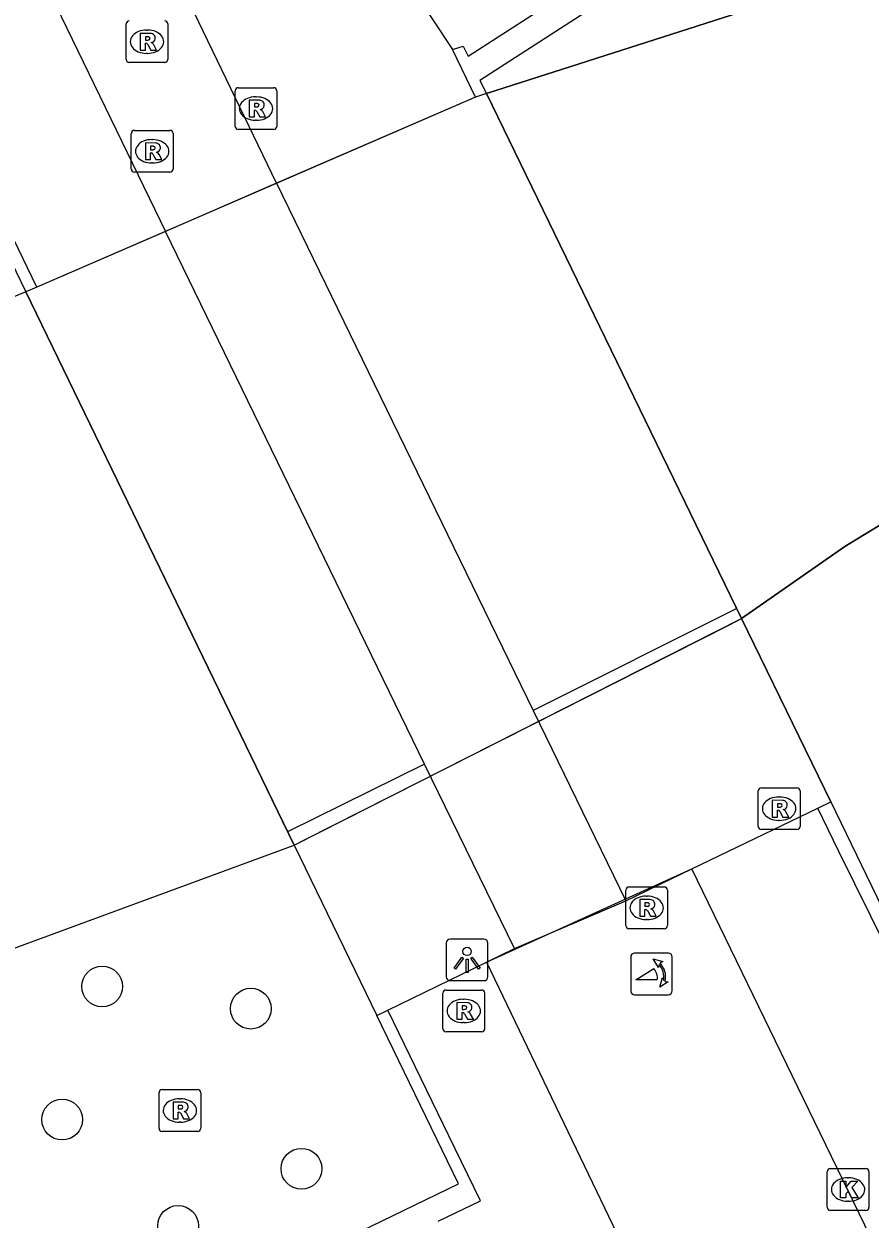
# Model space of a CAD drawing. Extents: x 161087 to 161922, y 382574 to 383873.
# Drawn here: x 161673.48 to 161693.76, y 382891.75 to 382920.38 of the extents above; entities that cross this region are included whole.
import ezdxf

# ---------------------------------------------------------------- set-up
doc = ezdxf.new("R2010")
doc.units = 0
for name, color, linetype in [('IMGEO_Boom', 7, 'Continuous'), ('IMGEO_Dek', 7, 'Continuous'), ('IMGEO_Groenvoorziening', 7, 'Continuous'), ('IMGEO_Hek', 7, 'Continuous'), ('IMGEO_Kolk', 7, 'Continuous'), ('IMGEO_Lichtpunt', 7, 'Continuous'), ('IMGEO_Muur', 7, 'Continuous'), ('IMGEO_Poller', 7, 'Continuous'), ('IMGEO_Rijbaan_lokaal_open', 7, 'Continuous'), ('IMGEO_Rioolput', 7, 'Continuous'), ('IMGEO_Voetgangersgebied_gesloten', 7, 'Continuous'), ('IMGEO_Voetgangersgebied_open', 7, 'Continuous'), ('IMGEO_Voetpad_open', 7, 'Continuous'), ('IMGEO_Walbescherming', 7, 'Continuous'), ('IMGEO_Waterloop', 7, 'Continuous')]:
    doc.layers.add(name, color=color, linetype=linetype)

msp = doc.modelspace()

# ---------------------------------------------------------------- linework, layer by layer
at = {"layer": 'IMGEO_Boom'}
for centre in [(161675.351, 382897.321), (161678.915, 382896.79), (161674.392, 382894.133), (161680.128, 382892.955), (161677.171, 382891.584)]:
    msp.add_circle(centre, 0.489, dxfattribs=at)
at = {"layer": 'IMGEO_Dek'}
msp.add_lwpolyline([(161684.56, 382918.709), (161684.3, 382918.626), (161673.789, 382914.075), (161673.522, 382913.959), (161679.954, 382900.706), (161680.217, 382900.839), (161690.39, 382905.987), (161690.678, 382906.133)], close=True, dxfattribs=at)
at = {"layer": 'IMGEO_Groenvoorziening'}
for points in [[(161690.678, 382906.133), (161692.813, 382901.743)], [(161679.954, 382900.706), (161681.935, 382896.625)]]:
    msp.add_lwpolyline(points, dxfattribs=at)
at = {"layer": 'IMGEO_Hek'}
for points in [[(161684.56, 382918.709), (161690.678, 382906.133)], [(161679.954, 382900.706), (161673.522, 382913.959)]]:
    msp.add_lwpolyline(points, dxfattribs=at)
at = {"layer": 'IMGEO_Kolk'}
for p, q in [((161692.729, 382892.031), (161692.729, 382892.883)), ((161692.804, 382892.957), (161693.656, 382892.957)), ((161693.73, 382892.883), (161693.73, 382892.031)), ((161693.217, 382892.737), (161693.242, 382892.737)), ((161693.24, 382892.177), (161693.215, 382892.177)), ((161693.656, 382891.957), (161692.804, 382891.957))]:
    msp.add_line(p, q, dxfattribs=at)
for points in [[(161692.729, 382892.031), (161692.729, 382892.883)], [(161692.804, 382892.957), (161693.656, 382892.957)], [(161693.73, 382892.883), (161693.73, 382892.031)], [(161693.05, 382892.657), (161693.173, 382892.657), (161693.173, 382892.506), (161693.303, 382892.657), (161693.467, 382892.657), (161693.321, 382892.506), (161693.474, 382892.257), (161693.322, 382892.257), (161693.237, 382892.421), (161693.173, 382892.354), (161693.173, 382892.257), (161693.05, 382892.257), (161693.05, 382892.657)], [(161693.656, 382891.957), (161692.804, 382891.957)]]:
    msp.add_lwpolyline(points, dxfattribs=at)
for centre, start, end in [((161692.806, 382892.881), 91.552, 178.448), ((161692.806, 382892.881), 91.552, 178.448), ((161693.654, 382892.881), 1.552, 88.448), ((161693.654, 382892.881), 1.552, 88.448), ((161692.806, 382892.033), 181.552, 268.448), ((161692.806, 382892.033), 181.552, 268.448), ((161693.654, 382892.033), 271.552, 358.448), ((161693.654, 382892.033), 271.552, 358.448)]:
    msp.add_arc(centre, 0.0765, start, end, dxfattribs=at)
for centre, major_axis, ratio, start_param, end_param in [((161693.216, 382892.457), (-0.387, 0.002), 0.722429, 4.712389, 7.853982), ((161693.241, 382892.457), (-0.39, 0.002), 0.717154, 1.570796, 4.712389)]:
    msp.add_ellipse(centre, major_axis=major_axis, ratio=ratio, start_param=start_param, end_param=end_param, dxfattribs=at)
at = {"layer": 'IMGEO_Lichtpunt'}
for p, q in [((161683.599, 382898.362), (161683.599, 382897.555)), ((161683.599, 382898.362), (161683.599, 382897.555)), ((161684.501, 382898.457), (161683.693, 382898.457)), ((161684.501, 382898.457), (161683.693, 382898.457)), ((161684.595, 382897.555), (161684.595, 382898.362)), ((161684.595, 382897.555), (161684.595, 382898.362)), ((161683.693, 382897.461), (161684.501, 382897.461)), ((161683.693, 382897.461), (161684.501, 382897.461))]:
    msp.add_line(p, q, dxfattribs=at)
for points in [[(161683.973, 382898.026), (161684.012, 382897.998), (161683.824, 382897.736), (161683.786, 382897.763), (161683.973, 382898.026)], [(161684.185, 382897.998), (161684.223, 382898.025), (161684.41, 382897.763), (161684.371, 382897.735), (161684.185, 382897.998)], [(161684.075, 382897.978), (161684.122, 382897.978), (161684.122, 382897.656), (161684.075, 382897.656), (161684.075, 382897.978)]]:
    msp.add_lwpolyline(points, dxfattribs=at)
msp.add_circle((161684.098, 382898.16), 0.0994, dxfattribs=at)
for centre, start, end in [((161683.693, 382898.362), 90, 180), ((161683.693, 382898.362), 90, 180), ((161684.501, 382898.362), 0, 90), ((161684.501, 382898.362), 0, 90), ((161683.693, 382897.555), 180, 270), ((161683.693, 382897.555), 180, 270), ((161684.501, 382897.555), 270, 0), ((161684.501, 382897.555), 270, 360)]:
    msp.add_arc(centre, 0.0946, start, end, dxfattribs=at)
at = {"layer": 'IMGEO_Muur'}
for points in [[(161683.751, 382919.765), (161684.007, 382919.846), (161684.124, 382919.605), (161692.853, 382925.234), (161726.106, 382957.452), (161726.799, 382959.834), (161730.734, 382964.893), (161739.867, 382984.771), (161740.681, 382986.664), (161757.921, 383030.385)], [(161758.426, 383029.994), (161740.45, 382984.512), (161731.348, 382964.654), (161727.347, 382959.466), (161726.694, 382957.106), (161693.352, 382924.798), (161684.407, 382919.024), (161684.56, 382918.709)], [(161692.813, 382901.743), (161694.905, 382897.444), (161724.049, 382922.13), (161735.799, 382926.263), (161738.292, 382928.48), (161779.031, 383002.768), (161780.109, 383012.719)], [(161673.789, 382914.075), (161671.027, 382919.762)], [(161684.3, 382918.626), (161683.751, 382919.765)], [(161684.56, 382918.709), (161684.3, 382918.626)], [(161671.286, 382918.566), (161673.522, 382913.959)], [(161673.789, 382914.075), (161673.522, 382913.959)], [(161692.506, 382901.594), (161692.813, 382901.743)], [(161694.929, 382896.679), (161693.006, 382900.556), (161692.628, 382901.342), (161692.506, 382901.594)], [(161673.428, 382887.521), (161683.892, 382892.594), (161681.935, 382896.625)], [(161681.935, 382896.625), (161682.201, 382896.755)], [(161683.406, 382891.702), (161684.418, 382892.19), (161683.663, 382893.744), (161682.201, 382896.755)]]:
    msp.add_lwpolyline(points, dxfattribs=at)
at = {"layer": 'IMGEO_Poller'}
for p, q in [((161688.02, 382898.026), (161688.02, 382897.219)), ((161688.02, 382898.026), (161688.02, 382897.219)), ((161688.922, 382898.121), (161688.114, 382898.121)), ((161688.922, 382898.121), (161688.114, 382898.121)), ((161689.016, 382897.219), (161689.016, 382898.026)), ((161689.016, 382897.219), (161689.016, 382898.026)), ((161688.114, 382897.124), (161688.922, 382897.124)), ((161688.114, 382897.124), (161688.922, 382897.124))]:
    msp.add_line(p, q, dxfattribs=at)
for points in [[(161688.655, 382897.477), (161688.142, 382897.477), (161688.572, 382897.752)], [(161688.699, 382897.85), (161688.687, 382897.777), (161688.562, 382897.982)], [(161688.562, 382897.982), (161688.793, 382897.916), (161688.722, 382897.884)], [(161688.715, 382897.305), (161688.781, 382897.536), (161688.811, 382897.468)], [(161688.847, 382897.441), (161688.919, 382897.43), (161688.715, 382897.305)]]:
    msp.add_lwpolyline(points, dxfattribs=at)
for centre, radius, start, end in [((161688.114, 382898.026), 0.0946, 90, 180), ((161688.114, 382898.026), 0.0946, 90, 180), ((161688.922, 382898.026), 0.0946, 0, 90), ((161688.922, 382898.026), 0.0946, 0, 90), ((161688.327, 382897.527), 0.332, 351.3247, 42.4854), ((161688.341, 382897.537), 0.476, 351.7527, 41.1691), ((161688.341, 382897.537), 0.516, 349.3569, 42.2912), ((161688.114, 382897.219), 0.0946, 180, 270), ((161688.114, 382897.219), 0.0946, 180, 270), ((161688.922, 382897.219), 0.0946, 270, 0), ((161688.922, 382897.219), 0.0946, 270, 0)]:
    msp.add_arc(centre, radius, start, end, dxfattribs=at)
at = {"layer": 'IMGEO_Rijbaan_lokaal_open'}
for points in [[(161684.567, 382897.904), (161689.486, 382900.139)], [(161694.702, 382889.401), (161689.486, 382900.139)], [(161684.567, 382897.904), (161689.639, 382887.346), (161690.172, 382886.194)]]:
    msp.add_lwpolyline(points, dxfattribs=at)
at = {"layer": 'IMGEO_Rioolput'}
for p, q in [((161675.925, 382919.526), (161675.925, 382920.378)), ((161676.926, 382920.378), (161676.926, 382919.526)), ((161676.413, 382920.232), (161676.438, 382920.232)), ((161676.436, 382919.672), (161676.411, 382919.672)), ((161676.852, 382919.452), (161676, 382919.452)), ((161678.538, 382917.924), (161678.538, 382918.776)), ((161678.613, 382918.85), (161679.465, 382918.85)), ((161679.026, 382918.63), (161679.051, 382918.63)), ((161679.539, 382918.776), (161679.539, 382917.924)), ((161679.049, 382918.07), (161679.024, 382918.07)), ((161676.05, 382916.901), (161676.05, 382917.753)), ((161676.125, 382917.827), (161676.977, 382917.827)), ((161677.051, 382917.753), (161677.051, 382916.901)), ((161679.465, 382917.85), (161678.613, 382917.85)), ((161676.538, 382917.607), (161676.563, 382917.607)), ((161676.561, 382917.047), (161676.536, 382917.047)), ((161676.977, 382916.827), (161676.125, 382916.827)), ((161691.077, 382901.154), (161691.077, 382902.006)), ((161691.152, 382902.08), (161692.004, 382902.08)), ((161692.078, 382902.006), (161692.078, 382901.154)), ((161691.565, 382901.86), (161691.59, 382901.86)), ((161691.588, 382901.3), (161691.563, 382901.3)), ((161692.004, 382901.08), (161691.152, 382901.08)), ((161687.976, 382899.704), (161688.828, 382899.704)), ((161687.901, 382898.778), (161687.901, 382899.63)), ((161688.389, 382899.484), (161688.414, 382899.484)), ((161688.902, 382899.63), (161688.902, 382898.778)), ((161688.412, 382898.924), (161688.387, 382898.924)), ((161688.828, 382898.704), (161687.976, 382898.704)), ((161683.518, 382896.309), (161683.518, 382897.161)), ((161683.593, 382897.235), (161684.445, 382897.235)), ((161684.519, 382897.161), (161684.519, 382896.309)), ((161684.006, 382897.015), (161684.031, 382897.015)), ((161684.029, 382896.455), (161684.004, 382896.455)), ((161684.445, 382896.235), (161683.593, 382896.235)), ((161676.789, 382894.85), (161677.641, 382894.85)), ((161676.714, 382893.924), (161676.714, 382894.776)), ((161677.202, 382894.63), (161677.227, 382894.63)), ((161677.715, 382894.776), (161677.715, 382893.924)), ((161677.225, 382894.07), (161677.2, 382894.07)), ((161677.641, 382893.85), (161676.789, 382893.85))]:
    msp.add_line(p, q, dxfattribs=at)
for points in [[(161675.925, 382919.526), (161675.925, 382920.378)], [(161676.926, 382920.378), (161676.926, 382919.526)], [(161676.514, 382920.15), (161676.262, 382920.152), (161676.262, 382919.752)], [(161676.44, 382920.071), (161676.386, 382920.071), (161676.386, 382919.99)], [(161676.262, 382919.752), (161676.386, 382919.752), (161676.386, 382919.914), (161676.397, 382919.914)], [(161676.386, 382919.99), (161676.438, 382919.99)], [(161676.444, 382919.885), (161676.515, 382919.752), (161676.655, 382919.752), (161676.59, 382919.878)], [(161676.852, 382919.452), (161676, 382919.452)], [(161678.538, 382917.924), (161678.538, 382918.776)], [(161678.613, 382918.85), (161679.465, 382918.85)], [(161679.539, 382918.776), (161679.539, 382917.924)], [(161679.127, 382918.548), (161678.875, 382918.55), (161678.875, 382918.15)], [(161678.875, 382918.15), (161678.999, 382918.15), (161678.999, 382918.312), (161679.01, 382918.312)], [(161679.053, 382918.469), (161678.999, 382918.469), (161678.999, 382918.388)], [(161678.999, 382918.388), (161679.051, 382918.388)], [(161679.057, 382918.283), (161679.128, 382918.15), (161679.268, 382918.15), (161679.203, 382918.276)], [(161676.05, 382916.901), (161676.05, 382917.753)], [(161676.125, 382917.827), (161676.977, 382917.827)], [(161677.051, 382917.753), (161677.051, 382916.901)], [(161679.465, 382917.85), (161678.613, 382917.85)], [(161676.639, 382917.525), (161676.387, 382917.527), (161676.387, 382917.127)], [(161676.387, 382917.127), (161676.511, 382917.127), (161676.511, 382917.289), (161676.522, 382917.289)], [(161676.565, 382917.446), (161676.511, 382917.446), (161676.511, 382917.365)], [(161676.511, 382917.365), (161676.563, 382917.365)], [(161676.569, 382917.26), (161676.64, 382917.127), (161676.78, 382917.127), (161676.715, 382917.253)], [(161676.977, 382916.827), (161676.125, 382916.827)], [(161691.077, 382901.154), (161691.077, 382902.006)], [(161691.152, 382902.08), (161692.004, 382902.08)], [(161692.078, 382902.006), (161692.078, 382901.154)], [(161691.666, 382901.778), (161691.414, 382901.78), (161691.414, 382901.38)], [(161691.414, 382901.38), (161691.538, 382901.38), (161691.538, 382901.542), (161691.549, 382901.542)], [(161691.592, 382901.699), (161691.538, 382901.699), (161691.538, 382901.618)], [(161691.538, 382901.618), (161691.59, 382901.618)], [(161691.596, 382901.513), (161691.667, 382901.38), (161691.807, 382901.38), (161691.742, 382901.506)], [(161692.004, 382901.08), (161691.152, 382901.08)], [(161687.976, 382899.704), (161688.828, 382899.704)], [(161687.901, 382898.778), (161687.901, 382899.63)], [(161688.902, 382899.63), (161688.902, 382898.778)], [(161688.49, 382899.402), (161688.238, 382899.404), (161688.238, 382899.004)], [(161688.238, 382899.004), (161688.362, 382899.004), (161688.362, 382899.166), (161688.373, 382899.166)], [(161688.416, 382899.323), (161688.362, 382899.323), (161688.362, 382899.242)], [(161688.362, 382899.242), (161688.414, 382899.242)], [(161688.42, 382899.137), (161688.491, 382899.004), (161688.631, 382899.004), (161688.566, 382899.13)], [(161688.828, 382898.704), (161687.976, 382898.704)], [(161683.518, 382896.309), (161683.518, 382897.161)], [(161683.593, 382897.235), (161684.445, 382897.235)], [(161684.519, 382897.161), (161684.519, 382896.309)], [(161684.107, 382896.933), (161683.855, 382896.935), (161683.855, 382896.535)], [(161684.033, 382896.854), (161683.979, 382896.854), (161683.979, 382896.773)], [(161683.855, 382896.535), (161683.979, 382896.535), (161683.979, 382896.697), (161683.99, 382896.697)], [(161683.979, 382896.773), (161684.031, 382896.773)], [(161684.037, 382896.668), (161684.108, 382896.535), (161684.248, 382896.535), (161684.183, 382896.661)], [(161684.445, 382896.235), (161683.593, 382896.235)], [(161676.789, 382894.85), (161677.641, 382894.85)], [(161676.714, 382893.924), (161676.714, 382894.776)], [(161677.303, 382894.548), (161677.051, 382894.55), (161677.051, 382894.15)], [(161677.715, 382894.776), (161677.715, 382893.924)], [(161677.051, 382894.15), (161677.175, 382894.15), (161677.175, 382894.312), (161677.186, 382894.312)], [(161677.229, 382894.469), (161677.175, 382894.469), (161677.175, 382894.388)], [(161677.175, 382894.388), (161677.227, 382894.388)], [(161677.233, 382894.283), (161677.304, 382894.15), (161677.444, 382894.15), (161677.379, 382894.276)], [(161677.641, 382893.85), (161676.789, 382893.85)]]:
    msp.add_lwpolyline(points, dxfattribs=at)
for centre, radius, start, end in [((161676.002, 382920.376), 0.0765, 91.552, 178.448), ((161676.002, 382920.376), 0.0765, 91.552, 178.448), ((161676.85, 382920.376), 0.0765, 1.552, 88.448), ((161676.85, 382920.376), 0.0765, 1.552, 88.448), ((161676.446, 382919.975), 0.0964, 77.0061, 93.1865), ((161676.46, 382920.032), 0.0378, 276.6634, 79.6772), ((161676.513, 382920.04), 0.109, 350.3612, 89.416), ((161676.396, 382919.861), 0.0533, 26.0293, 88.6989), ((161676.422, 382920.179), 0.19, 274.7715, 282.9687), ((161676.511, 382920.04), 0.112, 277.5842, 350.9817), ((161676.495, 382919.825), 0.108, 29.5134, 73.7905), ((161676.002, 382919.528), 0.0765, 181.552, 268.448), ((161676.002, 382919.528), 0.0765, 181.552, 268.448), ((161676.85, 382919.528), 0.0765, 271.552, 358.448), ((161676.85, 382919.528), 0.0765, 271.552, 358.448), ((161678.615, 382918.774), 0.0765, 91.552, 178.448), ((161678.615, 382918.774), 0.0765, 91.552, 178.448), ((161679.463, 382918.774), 0.0765, 1.552, 88.448), ((161679.463, 382918.774), 0.0765, 1.552, 88.448), ((161679.009, 382918.259), 0.0533, 26.0293, 88.6989), ((161679.035, 382918.577), 0.19, 274.7715, 282.9687), ((161679.059, 382918.373), 0.0964, 77.0061, 93.1865), ((161679.073, 382918.43), 0.0378, 276.6634, 79.6772), ((161679.126, 382918.438), 0.109, 350.3612, 89.416), ((161679.124, 382918.438), 0.112, 277.5842, 350.9817), ((161679.108, 382918.223), 0.108, 29.5134, 73.7905), ((161676.127, 382917.751), 0.0765, 91.552, 178.448), ((161676.127, 382917.751), 0.0765, 91.552, 178.448), ((161676.975, 382917.751), 0.0765, 1.552, 88.448), ((161676.975, 382917.751), 0.0765, 1.552, 88.448), ((161678.615, 382917.926), 0.0765, 181.552, 268.448), ((161678.615, 382917.926), 0.0765, 181.552, 268.448), ((161679.463, 382917.926), 0.0765, 271.552, 358.448), ((161679.463, 382917.926), 0.0765, 271.552, 358.448), ((161676.638, 382917.415), 0.109, 350.3612, 89.416), ((161676.521, 382917.236), 0.0533, 26.0293, 88.6989), ((161676.547, 382917.554), 0.19, 274.7715, 282.9687), ((161676.571, 382917.35), 0.0964, 77.0061, 93.1865), ((161676.585, 382917.407), 0.0378, 276.6634, 79.6772), ((161676.636, 382917.415), 0.112, 277.5842, 350.9817), ((161676.62, 382917.2), 0.108, 29.5134, 73.7905), ((161676.127, 382916.903), 0.0765, 181.552, 268.448), ((161676.127, 382916.903), 0.0765, 181.552, 268.448), ((161676.975, 382916.903), 0.0765, 271.552, 358.448), ((161676.975, 382916.903), 0.0765, 271.552, 358.448), ((161691.154, 382902.004), 0.0765, 91.552, 178.448), ((161691.154, 382902.004), 0.0765, 91.552, 178.448), ((161692.002, 382902.004), 0.0765, 1.552, 88.448), ((161692.002, 382902.004), 0.0765, 1.552, 88.448), ((161691.665, 382901.668), 0.109, 350.3612, 89.416), ((161691.548, 382901.489), 0.0533, 26.0293, 88.6989), ((161691.574, 382901.807), 0.19, 274.7715, 282.9687), ((161691.598, 382901.603), 0.0964, 77.0061, 93.1865), ((161691.612, 382901.66), 0.0378, 276.6634, 79.6772), ((161691.663, 382901.668), 0.112, 277.5842, 350.9817), ((161691.647, 382901.453), 0.108, 29.5134, 73.7905), ((161691.154, 382901.156), 0.0765, 181.552, 268.448), ((161691.154, 382901.156), 0.0765, 181.552, 268.448), ((161692.002, 382901.156), 0.0765, 271.552, 358.448), ((161692.002, 382901.156), 0.0765, 271.552, 358.448), ((161687.978, 382899.628), 0.0765, 91.552, 178.448), ((161687.978, 382899.628), 0.0765, 91.552, 178.448), ((161688.826, 382899.628), 0.0765, 1.552, 88.448), ((161688.826, 382899.628), 0.0765, 1.552, 88.448), ((161688.372, 382899.113), 0.0533, 26.0293, 88.6989), ((161688.398, 382899.431), 0.19, 274.7715, 282.9687), ((161688.422, 382899.227), 0.0964, 77.0061, 93.1865), ((161688.436, 382899.284), 0.0378, 276.6634, 79.6772), ((161688.489, 382899.292), 0.109, 350.3612, 89.416), ((161688.487, 382899.292), 0.112, 277.5842, 350.9817), ((161688.471, 382899.077), 0.108, 29.5134, 73.7905), ((161687.978, 382898.78), 0.0765, 181.552, 268.448), ((161687.978, 382898.78), 0.0765, 181.552, 268.448), ((161688.826, 382898.78), 0.0765, 271.552, 358.448), ((161688.826, 382898.78), 0.0765, 271.552, 358.448), ((161683.595, 382897.159), 0.0765, 91.552, 178.448), ((161683.595, 382897.159), 0.0765, 91.552, 178.448), ((161684.443, 382897.159), 0.0765, 1.552, 88.448), ((161684.443, 382897.159), 0.0765, 1.552, 88.448), ((161684.039, 382896.758), 0.0964, 77.0061, 93.1865), ((161684.053, 382896.815), 0.0378, 276.6634, 79.6772), ((161684.106, 382896.823), 0.109, 350.3612, 89.416), ((161683.989, 382896.644), 0.0533, 26.0293, 88.6989), ((161684.015, 382896.962), 0.19, 274.7715, 282.9687), ((161684.104, 382896.823), 0.112, 277.5842, 350.9817), ((161684.088, 382896.608), 0.108, 29.5134, 73.7905), ((161683.595, 382896.311), 0.0765, 181.552, 268.448), ((161683.595, 382896.311), 0.0765, 181.552, 268.448), ((161684.443, 382896.311), 0.0765, 271.552, 358.448), ((161684.443, 382896.311), 0.0765, 271.552, 358.448), ((161676.791, 382894.774), 0.0765, 91.552, 178.448), ((161676.791, 382894.774), 0.0765, 91.552, 178.448), ((161677.639, 382894.774), 0.0765, 1.552, 88.448), ((161677.639, 382894.774), 0.0765, 1.552, 88.448), ((161677.185, 382894.259), 0.0533, 26.0293, 88.6989), ((161677.211, 382894.577), 0.19, 274.7715, 282.9687), ((161677.235, 382894.373), 0.0964, 77.0061, 93.1865), ((161677.249, 382894.43), 0.0378, 276.6634, 79.6772), ((161677.302, 382894.438), 0.109, 350.3612, 89.416), ((161677.3, 382894.438), 0.112, 277.5842, 350.9817), ((161677.284, 382894.223), 0.108, 29.5134, 73.7905), ((161676.791, 382893.926), 0.0765, 181.552, 268.448), ((161676.791, 382893.926), 0.0765, 181.552, 268.448), ((161677.639, 382893.926), 0.0765, 271.552, 358.448), ((161677.639, 382893.926), 0.0765, 271.552, 358.448)]:
    msp.add_arc(centre, radius, start, end, dxfattribs=at)
for centre, major_axis, ratio, start_param, end_param in [((161676.412, 382919.952), (-0.387, 0.002), 0.722429, 4.712389, 7.853982), ((161676.437, 382919.952), (-0.39, 0.002), 0.717154, 1.570796, 4.712389), ((161679.025, 382918.35), (-0.387, 0.002), 0.722429, 4.712389, 7.853982), ((161679.05, 382918.35), (-0.39, 0.002), 0.717154, 1.570796, 4.712389), ((161676.537, 382917.327), (-0.387, 0.002), 0.722429, 4.712389, 7.853982), ((161676.562, 382917.327), (-0.39, 0.002), 0.717154, 1.570796, 4.712389), ((161691.564, 382901.58), (-0.387, 0.002), 0.722429, 4.712389, 7.853982), ((161691.589, 382901.58), (-0.39, 0.002), 0.717154, 1.570796, 4.712389), ((161688.388, 382899.204), (-0.387, 0.002), 0.722429, 4.712389, 7.853982), ((161688.413, 382899.204), (-0.39, 0.002), 0.717154, 1.570796, 4.712389), ((161684.005, 382896.735), (-0.387, 0.002), 0.722429, 4.712389, 7.853982), ((161684.03, 382896.735), (-0.39, 0.002), 0.717154, 1.570796, 4.712389), ((161677.201, 382894.35), (-0.387, 0.002), 0.722429, 4.712389, 7.853982), ((161677.226, 382894.35), (-0.39, 0.002), 0.717154, 1.570796, 4.712389)]:
    msp.add_ellipse(centre, major_axis=major_axis, ratio=ratio, start_param=start_param, end_param=end_param, dxfattribs=at)
at = {"layer": 'IMGEO_Voetgangersgebied_gesloten'}
for points in [[(161679.531, 382916.561), (161661.239, 382954.441), (161646.183, 382986.769)], [(161660.568, 382948.962), (161676.869, 382915.408)], [(161690.56, 382906.376), (161684.56, 382918.709), (161684.3, 382918.626), (161679.531, 382916.561)], [(161679.531, 382916.561), (161676.869, 382915.408)], [(161679.531, 382916.561), (161676.869, 382915.408)], [(161679.531, 382916.561), (161685.685, 382903.934)], [(161676.869, 382915.408), (161673.789, 382914.075), (161673.522, 382913.959), (161679.797, 382901.029)], [(161683.08, 382902.65), (161676.869, 382915.408)], [(161690.56, 382906.376), (161685.685, 382903.934)], [(161685.685, 382903.934), (161687.903, 382899.376)], [(161683.08, 382902.65), (161679.797, 382901.029)], [(161685.233, 382898.227), (161683.08, 382902.65)], [(161685.233, 382898.227), (161687.903, 382899.376)]]:
    msp.add_lwpolyline(points, dxfattribs=at)
at = {"layer": 'IMGEO_Voetgangersgebied_open'}
for points in [[(161684.3, 382918.626), (161679.531, 382916.561)], [(161676.869, 382915.408), (161673.789, 382914.075)], [(161687.903, 382899.376), (161689.486, 382900.139), (161692.506, 382901.594), (161692.813, 382901.743), (161690.678, 382906.133), (161690.56, 382906.376)], [(161679.797, 382901.029), (161679.954, 382900.706), (161681.935, 382896.625), (161682.201, 382896.755), (161684.567, 382897.904), (161685.233, 382898.227)]]:
    msp.add_lwpolyline(points, dxfattribs=at)
at = {"layer": 'IMGEO_Voetpad_open'}
for points in [[(161682.836, 382921.15), (161683.751, 382919.765)], [(161689.486, 382900.139), (161692.506, 382901.594)], [(161682.201, 382896.755), (161684.567, 382897.904)]]:
    msp.add_lwpolyline(points, dxfattribs=at)
at = {"layer": 'IMGEO_Walbescherming'}
for points in [[(161684.56, 382918.709), (161702.106, 382924.334), (161705.33, 382926.507), (161708.818, 382929.281), (161712.224, 382935.704), (161730.015, 382950.57), (161736.475, 382957.843), (161744.027, 382973.55), (161757.459, 383006.424), (161764.784, 383024.938)], [(161774.216, 383017.418), (161760.107, 382982.304), (161748.448, 382957.016), (161735.623, 382939.154), (161722.28, 382927.406), (161706.531, 382916.376), (161695.98, 382909.588), (161693.156, 382907.863), (161690.678, 382906.133)]]:
    msp.add_lwpolyline(points, dxfattribs=at)
at = {"layer": 'IMGEO_Waterloop'}
for points in [[(161764.784, 383024.938), (161757.459, 383006.424), (161744.027, 382973.55), (161736.475, 382957.843), (161730.015, 382950.57), (161712.224, 382935.704), (161708.818, 382929.281), (161705.33, 382926.507), (161702.106, 382924.334), (161684.56, 382918.709)], [(161690.678, 382906.133), (161693.156, 382907.863), (161695.98, 382909.588), (161706.531, 382916.376), (161722.28, 382927.406), (161726.255, 382930.782), (161735.623, 382939.154), (161748.448, 382957.016), (161760.107, 382982.304), (161774.216, 383017.418)], [(161673.522, 382913.959), (161660.102, 382908.373)], [(161679.954, 382900.706), (161690.678, 382906.133)], [(161657.159, 382893.749), (161664.2, 382895.285), (161670.194, 382897.122), (161679.954, 382900.706)]]:
    msp.add_lwpolyline(points, dxfattribs=at)

doc.saveas('drawing.dxf')
